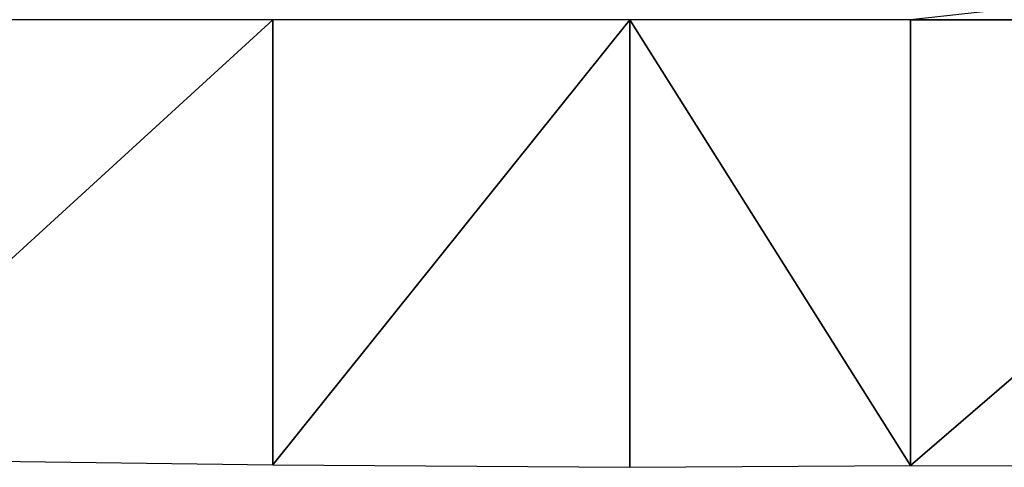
# Model space of a CAD drawing. Header units: metres. Extents: x 30502737 to 30502849, y 6949285 to 6949334.
# Tile 374 of 656: x 30502770 to 30502788, y 6949291 to 6949299. Entities that reach past the tile are written whole.
import ezdxf

# ---------------------------------------------------------------- set-up
doc = ezdxf.new("R2010")
doc.units = ezdxf.units.M
doc.layers.add('162400', color=1, linetype='Continuous', lineweight=0)

msp = doc.modelspace()

# ---------------------------------------------------------------- linework, layer by layer
at = {"layer": '162400', "linetype": 'ByBlock', "lineweight": -2}
for points in [[(30502790.934, 6949299.929, 77.38), (30502786.221, 6949299.409, 77.38), (30502795.694, 6949299.409, 77.38)], [(30502774.554, 6949299.409, 77.38), (30502765.773, 6949291.382, 81.394), (30502774.554, 6949291.269, 81.45)], [(30502774.554, 6949299.409, 77.38), (30502765.773, 6949299.409, 77.38), (30502765.773, 6949291.382, 81.394)], [(30502781.089, 6949299.409, 77.38), (30502774.554, 6949299.409, 77.38), (30502774.554, 6949291.269, 81.45)], [(30502781.089, 6949299.409, 77.38), (30502774.554, 6949291.269, 81.45), (30502781.089, 6949291.222, 81.473)], [(30502786.221, 6949291.256, 81.456), (30502781.089, 6949299.409, 77.38), (30502781.089, 6949291.222, 81.473)], [(30502786.221, 6949299.409, 77.38), (30502781.089, 6949299.409, 77.38), (30502786.221, 6949291.256, 81.456)], [(30502795.694, 6949299.409, 77.38), (30502786.221, 6949291.256, 81.456), (30502795.694, 6949291.242, 81.463)], [(30502795.694, 6949299.409, 77.38), (30502786.221, 6949299.409, 77.38), (30502786.221, 6949291.256, 81.456)]]:
    msp.add_3dface(points, dxfattribs=at)

doc.saveas('drawing.dxf')
